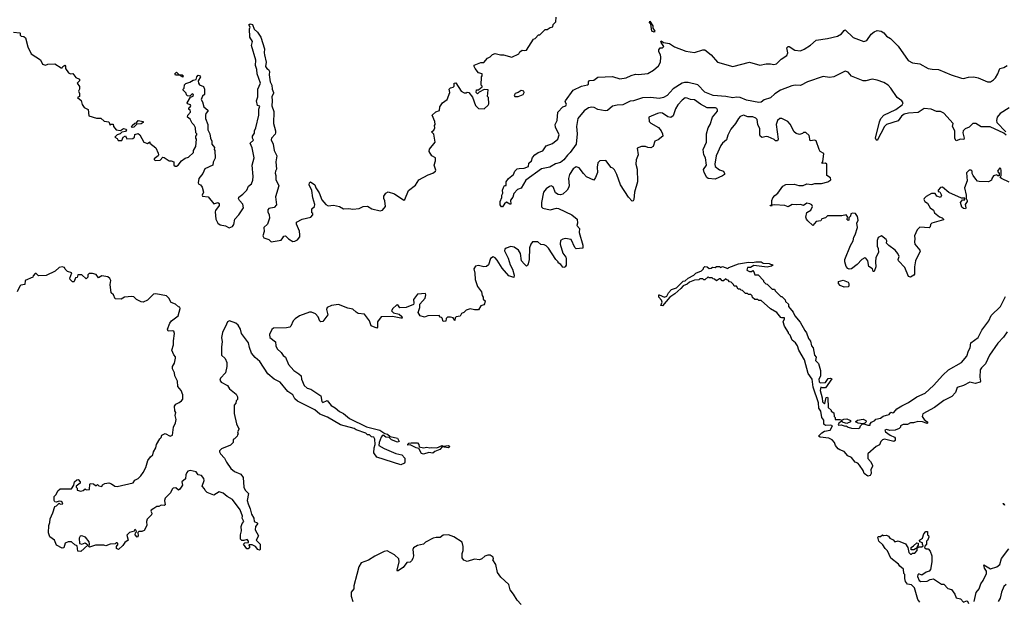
# Model space of a CAD drawing. Extents: x 2293878 to 2522763, y 823964 to 1006972.
# Tile 393 of 407: x 2455645 to 2465128, y 897376 to 902974. Entities that reach past the tile are written whole.
import ezdxf

# ---------------------------------------------------------------- set-up
doc = ezdxf.new("R2010")
doc.units = 0

msp = doc.modelspace()

# ---------------------------------------------------------------- linework, layer by layer
at = {"layer": '0CON20XD'}
for points in [[(2456898.3, 901798.3), (2456900, 901785), (2456955, 901740), (2456979.3, 901689.3), (2456982.5, 901675), (2456977.5, 901665), (2456940, 901635), (2456940, 901625), (2456955, 901620), (2456996.4, 901623.6), (2457025, 901650), (2457035, 901647.5), (2457085, 901617.5), (2457105, 901617.5), (2457130, 901605), (2457130, 901575), (2457143.6, 901563.6), (2457155, 901563.3), (2457172.5, 901575), (2457205, 901616.7), (2457238.8, 901641.2), (2457269.7, 901650.3), (2457320, 901695), (2457320, 901715), (2457341.2, 901755), (2457347.5, 901825), (2457340, 901835), (2457340, 901855), (2457350, 901865), (2457350, 901875), (2457340, 901885), (2457337.5, 901935), (2457325, 901960), (2457305, 901980), (2457286, 902016), (2457260, 902035), (2457263.9, 902056.1), (2457290, 902085), (2457287, 902107), (2457275, 902110), (2457272.5, 902125), (2457285, 902130), (2457292.5, 902145), (2457290, 902155), (2457260, 902165), (2457257.5, 902175), (2457291.7, 902228.3), (2457315, 902240), (2457317.5, 902255), (2457305, 902260), (2457285, 902240), (2457262.5, 902242.5), (2457251.7, 902251.7), (2457248.3, 902268.3), (2457220, 902295), (2457220, 902305), (2457230, 902315), (2457233, 902347), (2457245, 902360), (2457285, 902372.5), (2457315, 902392.5), (2457345, 902400), (2457350, 902425), (2457365, 902440), (2457378.3, 902438.3), (2457387.5, 902425), (2457363, 902387), (2457366.7, 902365), (2457377, 902347), (2457415, 902332.5), (2457423.8, 902305), (2457426.2, 902255), (2457405, 902237.5), (2457393.3, 902205), (2457406.7, 902185), (2457420, 902135), (2457457.5, 902105), (2457457.5, 902095), (2457437.5, 902072.5), (2457433.3, 902055), (2457433.3, 902025), (2457457.5, 901965), (2457457.5, 901915), (2457477.5, 901875), (2457482.5, 901835), (2457496.4, 901806.4), (2457496.7, 901775), (2457520, 901745), (2457517.5, 901725), (2457523.3, 901715), (2457529.3, 901640.7), (2457508.3, 901601.7), (2457506.4, 901573.6), (2457429.6, 901540.5), (2457410, 901495), (2457370, 901445), (2457363.8, 901403.8), (2457371.7, 901391.7), (2457387.5, 901385), (2457401.7, 901361.7), (2457416.7, 901315), (2457402.5, 901285), (2457407, 901277), (2457460.4, 901270.5), (2457515, 901203.3), (2457555, 901216.2), (2457567.5, 901205), (2457566, 901185), (2457531.4, 901138.6), (2457528.8, 901125), (2457534.2, 901055), (2457554.5, 901014.5), (2457575, 900999.2), (2457628.8, 900988.8), (2457661.7, 900971.7), (2457696.2, 900985), (2457706.7, 901003.3), (2457715.6, 901054.4), (2457756, 901095), (2457800.6, 901165), (2457795, 901200), (2457762, 901235), (2457753.8, 901255), (2457756.2, 901265), (2457795, 901294.2), (2457832.2, 901335), (2457848.1, 901371.9), (2457878, 901395), (2457890.9, 901429.1), (2457894.3, 901465), (2457882.9, 901575), (2457904, 901645), (2457882.7, 901742.7), (2457864, 901785), (2457896.7, 901815), (2457887.5, 901835), (2457887.5, 901855), (2457907, 901883), (2457907.5, 901905), (2457920, 901935), (2457946.7, 902055), (2457947, 902113), (2457957, 902143), (2457935, 902150), (2457926.4, 902193.6), (2457939.6, 902230.5), (2457940, 902305), (2457963.3, 902365), (2457931.2, 902455), (2457928, 902495), (2457915.8, 902535), (2457918.8, 902585), (2457877.5, 902725), (2457886.7, 902765), (2457861.2, 902805), (2457860, 902885), (2457866.4, 902903.6), (2457852.5, 902925), (2457864.2, 902935.8), (2457887.7, 902927.7), (2457902.2, 902882.2), (2457935.8, 902855), (2457967.1, 902805), (2458004, 902695), (2457999.2, 902655), (2458004, 902635), (2458019.2, 902565), (2458012.9, 902525), (2458025, 902506.2), (2458042.5, 902495), (2458052.5, 902475), (2458048.8, 902445), (2458057, 902377), (2458072.5, 902345), (2458077, 902307), (2458090, 902275), (2458090, 902265), (2458072.5, 902235), (2458077.5, 902195), (2458073.3, 902145), (2458091.7, 902091.7), (2458090, 901975), (2458110, 901905), (2458110, 901885), (2458106.4, 901873.6), (2458070, 901835), (2458067, 901817), (2458086.7, 901775), (2458096.2, 901715), (2458122, 901665), (2458111.2, 901605), (2458117.5, 901535), (2458107.5, 901515), (2458107, 901497), (2458113.3, 901475), (2458113.3, 901435), (2458142.5, 901375), (2458110.4, 901269.5), (2458117, 901193), (2458095, 901167.5), (2458045, 901156.7), (2458036.1, 901143.9), (2458034.3, 901125), (2458046.5, 901096.5), (2458050.6, 901065), (2458032, 901005), (2457997, 900973), (2457998.1, 900935), (2457985.8, 900895), (2457995.7, 900875.7), (2458045, 900858.8), (2458066.7, 900836.7), (2458165, 900852), (2458178, 900875), (2458189.7, 900890.3), (2458205, 900894), (2458234, 900865), (2458275, 900840.8), (2458295, 900842.5), (2458321.2, 900855), (2458344, 900885), (2458344.3, 900905), (2458338.6, 900938.6), (2458311.2, 901005), (2458310, 901025), (2458365, 901056), (2458450, 901075), (2458470, 901095), (2458468.3, 901108.3), (2458460, 901115), (2458460, 901155), (2458483, 901177), (2458488, 901195), (2458468.7, 901258.7), (2458458.9, 901328.9), (2458433.6, 901385), (2458435.6, 901404.4), (2458445, 901412.5), (2458486.4, 901385), (2458497.8, 901355), (2458527.9, 901307.9), (2458555, 901239.2), (2458595, 901196.2), (2458615, 901183.8), (2458667.7, 901187.7), (2458725, 901176), (2458765, 901154), (2458815, 901157.1), (2458855, 901150), (2458915, 901157.5), (2458954.3, 901175.7), (2458995, 901180), (2459036.2, 901155), (2459116.9, 901133.1), (2459138.1, 901141.9), (2459167.5, 901175), (2459160.8, 901230.8), (2459151.2, 901255), (2459152.5, 901275), (2459172.5, 901305), (2459195, 901318.8), (2459255, 901298.8), (2459345, 901237.5), (2459355, 901242.5), (2459389.1, 901330.9), (2459458.6, 901381.4), (2459488.3, 901431.7), (2459578.3, 901481.7), (2459625, 901496.7), (2459650, 901515), (2459653.3, 901525), (2459636, 901575), (2459651.2, 901615), (2459650, 901645), (2459613.8, 901663.8), (2459587.5, 901705), (2459591.7, 901728.3), (2459646, 901795), (2459632.5, 901872.5), (2459612.5, 901895), (2459635, 901910), (2459642.5, 901935), (2459640, 901955), (2459647.5, 901965), (2459643.3, 901995), (2459617.5, 902055), (2459651.7, 902088.3), (2459689.3, 902100.7), (2459693, 902137), (2459717.5, 902175), (2459762.5, 902205), (2459786.4, 902273.6), (2459783, 902307), (2459795, 902320), (2459820, 902325), (2459830, 902335), (2459830, 902365), (2459845.9, 902365.9), (2459897.5, 902285), (2459925, 902270), (2459945, 902270), (2459955, 902277.5), (2459970, 902275), (2460005, 902227.5), (2460035, 902150), (2460065, 902120), (2460120, 902115), (2460158.3, 902151.7), (2460162.5, 902165), (2460160, 902225), (2460150, 902235), (2460158.3, 902298.3), (2460118.3, 902301.7), (2460071.7, 902278.3), (2460055, 902260), (2460040, 902275), (2460045, 902300), (2460065, 902300), (2460085, 902320), (2460100, 902325), (2460100, 902335), (2460090, 902345), (2460092.5, 902425), (2460100, 902435), (2460100, 902455), (2460063.6, 902463.6), (2460032.5, 902505), (2460022.5, 902525), (2460023.6, 902536.4), (2460085, 902562.5), (2460115, 902562.5), (2460150, 902605), (2460175, 902617.5), (2460199.3, 902640.7), (2460225, 902650), (2460275, 902637.5), (2460305, 902637.5), (2460385, 902613.3), (2460453, 902647), (2460462.5, 902665), (2460485, 902682.5), (2460505, 902677.5), (2460525, 902682.5), (2460593.6, 902786.4), (2460610, 902795), (2460641.7, 902828.3), (2460655, 902830), (2460705, 902880), (2460725, 902880), (2460755, 902900), (2460780, 902905), (2460781.7, 902928.3), (2460810, 902955), (2460811.7, 902998.3)], [(2461755, 902854.4), (2461734.2, 902865), (2461722.5, 902932.5), (2461711.2, 902945), (2461715, 902960), (2461742.5, 902915), (2461741.7, 902891.7), (2461763.3, 902865), (2461755, 902854.4)], [(2455585, 902853.3), (2455645, 902847.5), (2455650, 902845), (2455650, 902825), (2455660, 902815), (2455685, 902812.5), (2455700.7, 902800.7), (2455723.6, 902713.6), (2455757, 902647), (2455845, 902587.5), (2455865, 902547.5), (2455895, 902537.5), (2455915, 902547.5), (2455985, 902550), (2456045, 902510), (2456055, 902510), (2456060, 902525), (2456078.3, 902538.3), (2456086.4, 902526.4), (2456087.5, 902505), (2456115, 902462.5), (2456135, 902452.5), (2456157, 902457), (2456187, 902417), (2456221.7, 902401.7), (2456220, 902385), (2456200, 902365), (2456221.7, 902331.7), (2456222.5, 902305), (2456212.5, 902285), (2456222.5, 902265), (2456222.5, 902245), (2456220, 902235), (2456202.5, 902225), (2456237, 902197), (2456248.3, 902158.3), (2456265, 902130), (2456305, 902110), (2456310.7, 902050.7), (2456385, 902027.5), (2456427, 902027), (2456458.3, 901998.3), (2456505, 901990), (2456515, 901960), (2456525, 901970), (2456545, 901970), (2456550, 901945), (2456573.3, 901913.3), (2456615, 901908.8), (2456645, 901927.1), (2456670, 901920), (2456673.3, 901915), (2456663.1, 901896.9), (2456628, 901892), (2456613.4, 901876.6), (2456583.3, 901865), (2456560, 901845), (2456585, 901830), (2456595, 901812.5), (2456628.3, 901811.7), (2456642.5, 901845), (2456665, 901857.5), (2456678.3, 901828.3), (2456735, 901830), (2456750, 901845), (2456755, 901870), (2456785, 901877.5), (2456802.5, 901865), (2456840, 901795), (2456875, 901782.5), (2456898.3, 901798.3)], [(2465145, 901864), (2465123.3, 901883.3), (2464993.1, 901943.1), (2464905.7, 901944.3), (2464855, 901975.9), (2464825, 901975.9), (2464788.9, 901941), (2464751.1, 901925), (2464733.1, 901905), (2464728.5, 901885), (2464740.6, 901835), (2464738.3, 901821.7), (2464705, 901825.5), (2464665, 901808.8), (2464652.2, 901832.2), (2464650.7, 901905), (2464628.1, 901945), (2464634.4, 901975), (2464545, 902074.7), (2464515, 902091.9), (2464475, 902092.1), (2464425, 902112.8), (2464355, 902121.2), (2464299.8, 902080.2), (2464205, 902076.2), (2464165, 902066.4), (2464138.5, 902045), (2464105, 902000.6), (2463993.4, 901966.6), (2463974.6, 901945), (2463905, 901813.3), (2463895, 901816.7), (2463888.6, 901835), (2463925, 901991.2), (2463938.5, 902025), (2463968.6, 902055), (2464085, 902109.1), (2464146.1, 902153.9), (2464154.5, 902175), (2464140.6, 902195), (2464095.4, 902225), (2464035.9, 902315), (2464008.5, 902345), (2463969.6, 902369.6), (2463905, 902392.4), (2463857.1, 902402.9), (2463795, 902384.6), (2463767.4, 902387.4), (2463655, 902430.6), (2463625, 902468.5), (2463595, 902479), (2463485, 902426.1), (2463445, 902418.6), (2463385, 902427.4), (2463234.2, 902375.8), (2463165, 902342.1), (2463115, 902345.3), (2463081.7, 902338.3), (2462973.3, 902296.7), (2462917.7, 902262.3), (2462875, 902221.2), (2462815, 902203.3), (2462785, 902180), (2462765, 902176.2), (2462645, 902200), (2462585, 902226.7), (2462550.3, 902229.7), (2462515, 902221.2), (2462445, 902233.9), (2462323.9, 902243.9), (2462245, 902278.1), (2462175, 902349.1), (2462085, 902368.9), (2462049.3, 902370.7), (2462026.9, 902363.1), (2461940.1, 902309.9), (2461880.8, 902245), (2461845, 902224.5), (2461805, 902217.5), (2461725, 902226.7), (2461645, 902223.5), (2461557.5, 902195), (2461525, 902190.8), (2461454.1, 902154.1), (2461400.4, 902150.5), (2461355, 902141.2), (2461305, 902101.2), (2461285, 902096.2), (2461215, 902109.2), (2461178.9, 902128.9), (2461155, 902133.3), (2461125, 902127.1), (2461082, 902098), (2461020, 902025), (2461008, 901945), (2461015.3, 901874.7), (2461005.4, 901775), (2460948.1, 901695), (2460920.2, 901669.8), (2460885, 901624.2), (2460855, 901598.8), (2460805, 901586.2), (2460752.5, 901555), (2460671.7, 901538.3), (2460520.4, 901429.5), (2460475, 901354.3), (2460441.2, 901338.8), (2460405, 901300), (2460393.3, 901265), (2460373, 901237), (2460375, 901200), (2460365, 901197.5), (2460335, 901217.5), (2460315, 901202.5), (2460295, 901172.5), (2460285, 901172.5), (2460273.9, 901193.9), (2460272, 901225), (2460288.3, 901261.7), (2460290, 901285), (2460300, 901305), (2460296.7, 901335), (2460305, 901360), (2460315, 901377.5), (2460330, 901380), (2460332, 901415), (2460354.3, 901445.7), (2460402.5, 901485), (2460412.5, 901515), (2460435, 901537.5), (2460456.4, 901543.6), (2460505, 901544.2), (2460545, 901562.5), (2460550, 901595), (2460573, 901617), (2460585, 901647.5), (2460606.7, 901675), (2460640, 901695), (2460685, 901711.2), (2460715, 901760), (2460777, 901783), (2460826.7, 901825), (2460840, 901865), (2460805, 901940), (2460802, 901965), (2460822.5, 902005), (2460827.5, 902085), (2460877.5, 902135), (2460906.7, 902145), (2460913, 902163), (2460900, 902185), (2460903.3, 902195), (2460976.7, 902295), (2461055, 902336), (2461115, 902347.5), (2461122.5, 902355), (2461123, 902377), (2461131.7, 902388.3), (2461175, 902393.3), (2461215, 902421.2), (2461355, 902427.2), (2461425, 902406.2), (2461485, 902414.5), (2461534, 902436), (2461575, 902450.7), (2461605.4, 902445.4), (2461695, 902455.8), (2461749.9, 902490.1), (2461798.5, 902531.5), (2461816.5, 902565), (2461820, 902615), (2461817.7, 902637.7), (2461801.2, 902665), (2461801.2, 902685), (2461815, 902702.5), (2461836.4, 902703.6), (2461847.5, 902715), (2461822.5, 902755), (2461820, 902765), (2461825, 902770), (2461846.2, 902756.2), (2461905, 902744), (2461952.3, 902712.3), (2462060.2, 902670.2), (2462145, 902658.2), (2462225, 902683.3), (2462245, 902683.1), (2462306.4, 902636.4), (2462367.3, 902567.3), (2462515, 902525.3), (2462675, 902564.2), (2462775, 902536.1), (2462835, 902549), (2462875, 902548.4), (2462908.1, 902541.9), (2462935, 902549.1), (2462978.5, 902595), (2463035, 902629.4), (2463043.6, 902655), (2463034.3, 902705), (2463045, 902716.2), (2463055, 902715.8), (2463110.5, 902680.5), (2463165, 902676.2), (2463200.3, 902689.7), (2463260.7, 902729.3), (2463315, 902778.1), (2463425, 902792.5), (2463522.8, 902817.2), (2463561.8, 902838.2), (2463585, 902871.2), (2463595, 902876.2), (2463671.6, 902801.6), (2463775, 902763.8), (2463805, 902773.3), (2463845, 902834.4), (2463875, 902859.2), (2463905, 902869.2), (2463942.7, 902862.7), (2463967, 902847), (2463995, 902816.2), (2464033.8, 902795), (2464105, 902719.2), (2464202.7, 902582.7), (2464245, 902558.4), (2464315, 902550.9), (2464395, 902505.4), (2464435, 902497.1), (2464495.5, 902495.5), (2464615, 902443.2), (2464715, 902411.1), (2464735, 902408.2), (2464785, 902421.1), (2464835, 902423.3), (2464875, 902414.6), (2464965, 902377.6), (2464995, 902377), (2465025, 902394.8), (2465042.6, 902415), (2465066.4, 902455), (2465084.1, 902505.9), (2465125, 902514.7), (2465156.8, 902535)], [(2457215, 902422.5), (2457185, 902440), (2457145, 902440), (2457140, 902455), (2457155, 902470), (2457178.3, 902448.3), (2457210, 902445), (2457220, 902435), (2457215, 902422.5)], [(2460445, 902234.6), (2460494.4, 902255), (2460504.5, 902275), (2460499.4, 902285), (2460475, 902292.2), (2460446.2, 902273.8), (2460418.6, 902265), (2460408.6, 902245), (2460414, 902235), (2460445, 902234.6)], [(2465175, 901410), (2465100, 901445), (2465090, 901455), (2465097.5, 901475), (2465097.5, 901525), (2465095, 901540), (2465085, 901550), (2465062.5, 901515), (2465080, 901495), (2465078.3, 901471.7), (2465065, 901470), (2465055, 901480), (2465025, 901472.5), (2465007.5, 901445), (2465005, 901430), (2464975, 901412.5), (2464887, 901417), (2464871.2, 901421.2), (2464855, 901440), (2464830, 901475), (2464820, 901495), (2464820, 901515), (2464810, 901525), (2464790, 901525), (2464765, 901500), (2464770, 901425), (2464743.8, 901355), (2464762.5, 901285), (2464760, 901255), (2464770, 901235), (2464770, 901225), (2464750, 901195), (2464758.8, 901165), (2464755, 901153.3), (2464735, 901157.5), (2464720.7, 901170.7), (2464707.5, 901215), (2464725, 901240), (2464748.3, 901241.7), (2464747.5, 901257.5), (2464715, 901257.5), (2464595, 901310), (2464531.7, 901361.7), (2464515, 901360), (2464490, 901335), (2464491.7, 901321.7), (2464508.3, 901318.3), (2464522.5, 901285), (2464515, 901262.5), (2464480, 901275), (2464461.7, 901301.7), (2464427, 901303), (2464376.4, 901273.6), (2464357.5, 901255), (2464352.5, 901245), (2464363.3, 901225), (2464387.7, 901207.7), (2464414.2, 901164.2), (2464445, 901142.5), (2464457.5, 901115), (2464505, 901077.5), (2464528.3, 901068.3), (2464542.5, 901055), (2464541.7, 901048.3), (2464430, 901015), (2464418.3, 901001.7), (2464415, 900980), (2464405, 900972.5), (2464313.6, 900976.4), (2464289.3, 900950.7), (2464263.3, 900895), (2464267.5, 900865), (2464263, 900837), (2464267.5, 900815), (2464316.1, 900756.1), (2464316.4, 900746.4), (2464272, 900655), (2464263.8, 900595), (2464262.5, 900525), (2464257.5, 900515), (2464225, 900496.7), (2464205, 900503.3), (2464170.4, 900590.5), (2464110, 900655), (2464106.7, 900665), (2464116, 900695), (2464104.1, 900724.1), (2464077.5, 900755), (2464015, 900800), (2463992.5, 900825), (2463996.7, 900845), (2463989.3, 900859.3), (2463945, 900892.5), (2463915, 900876.7), (2463905, 900850), (2463904, 900795), (2463913.3, 900773.3), (2463916.7, 900735), (2463890, 900685), (2463886.7, 900645), (2463892.5, 900595), (2463875, 900550), (2463865, 900550), (2463860, 900575), (2463825, 900600), (2463813.3, 900653.3), (2463795, 900680), (2463785, 900682.5), (2463755, 900666.2), (2463712.7, 900617.3), (2463655, 900577.5), (2463635, 900572.5), (2463620.7, 900580.7), (2463605, 900600), (2463591.2, 900645), (2463591.2, 900665), (2463647.5, 900802.5), (2463674, 900845), (2463679.6, 900880.5), (2463693.3, 900905), (2463713.8, 900975), (2463707.5, 901015), (2463721.2, 901045), (2463715, 901080), (2463695, 901107.5), (2463665, 901112.5), (2463650, 901105), (2463647, 901083), (2463631.7, 901068.3), (2463630, 901045), (2463625, 901042.5), (2463613, 901053), (2463620, 901075), (2463605, 901097.5), (2463565, 901087.5), (2463425, 901086.2), (2463405, 901067.5), (2463370.7, 901059.3), (2463361.7, 901038.3), (2463316.4, 901033.6), (2463285, 900992.5), (2463237, 901037), (2463222.5, 901055), (2463216.7, 901075), (2463225, 901120), (2463265, 901142.5), (2463280, 901175), (2463273, 901193), (2463255, 901203.3), (2463225, 901207.5), (2463195, 901187.5), (2463166, 901196), (2463125, 901192), (2463085, 901196.2), (2463045, 901173.3), (2463015, 901186.2), (2462915, 901193.3), (2462890, 901190), (2462885, 901180), (2462871.7, 901181.7), (2462875, 901190), (2462890, 901190), (2462890, 901235), (2462899.3, 901260.7), (2462916.7, 901283.3), (2462945.9, 901304.1), (2462995, 901372.5), (2463025, 901387.5), (2463105, 901390), (2463149.3, 901379.3), (2463191.7, 901378.3), (2463226.4, 901393.6), (2463275, 901388.8), (2463305, 901396.7), (2463367, 901397), (2463430, 901415), (2463457, 901433), (2463453, 901453), (2463420, 901475), (2463420, 901585), (2463405, 901592.5), (2463375, 901590), (2463370, 901595), (2463380, 901605), (2463390, 901685), (2463356.1, 901706.1), (2463343.9, 901723.9), (2463315, 901807.5), (2463303.6, 901813.6), (2463260, 901810), (2463250, 901860), (2463218.3, 901888.3), (2463195, 901890), (2463185, 901880), (2463155, 901870), (2463125, 901880), (2463103.9, 901893.9), (2463065, 901967.5), (2463043.3, 901995), (2462985, 902024.2), (2462965, 902024.2), (2462945, 902003.8), (2462931.1, 901965), (2462950, 901825), (2462945, 901810), (2462925, 901807.5), (2462910.7, 901820.7), (2462855, 901848), (2462835, 901850), (2462795, 901840), (2462780.4, 901850.5), (2462773.8, 901865), (2462774.3, 901925), (2462752.9, 901965), (2462747.5, 902015), (2462735, 902027.5), (2462705, 902038.9), (2462658.3, 902038.3), (2462615, 902054.3), (2462585, 902041.9), (2462566.9, 902025), (2462540.6, 901975), (2462495, 901920), (2462465, 901863.3), (2462453.1, 901816.9), (2462415, 901786), (2462399.2, 901765), (2462352.5, 901665), (2462338.8, 901585), (2462342.3, 901562.3), (2462385, 901528.8), (2462425, 901516.7), (2462433.3, 901495), (2462432.5, 901485), (2462415, 901470), (2462345, 901440), (2462275, 901446.2), (2462264.2, 901454.2), (2462236.7, 901505), (2462232.5, 901532.5), (2462260, 901575), (2462250.8, 901645), (2462233.3, 901675), (2462228, 901725), (2462260.6, 901795), (2462261.4, 901875), (2462275.6, 901934.4), (2462295, 901966.7), (2462318.6, 902035), (2462365.5, 902095), (2462367.3, 902107.3), (2462360.3, 902120.3), (2462345.4, 902125.4), (2462265, 902126.9), (2462201.1, 902161.1), (2462145, 902204.3), (2462105, 902206.9), (2462075, 902220), (2462055, 902221.4), (2462025, 902198.6), (2461985, 902154.2), (2461960, 902115), (2461939.7, 902050.3), (2461917.7, 902032.3), (2461888.8, 902038.8), (2461836.7, 902075), (2461815, 902077.5), (2461788.3, 902071.7), (2461703.3, 902035), (2461707.5, 901995), (2461725, 901977.5), (2461796.4, 901936.4), (2461822.5, 901905)], [(2465174.8, 902125.2), (2465088.3, 902071.7), (2465058.8, 902035), (2465051.8, 902005), (2465057.7, 901985), (2465143.8, 901895)], [(2456727, 901937), (2456723, 901943), (2456728.8, 901955), (2456753, 901977), (2456768.8, 901981.2), (2456786.4, 902003.6), (2456833.3, 901995), (2456833.8, 901985), (2456815, 901970.8), (2456771.7, 901968.3), (2456745, 901938.8), (2456727, 901937)], [(2461822.5, 901905), (2461837.5, 901875), (2461840, 901855), (2461795, 901817.5), (2461762.5, 901805), (2461745, 901752.5), (2461725, 901742.5), (2461695, 901743.3), (2461673, 901753), (2461635, 901752.5), (2461593, 901737), (2461602.5, 901675), (2461583.9, 901626.1), (2461579.2, 901585), (2461593.3, 901535), (2461596.7, 901415), (2461566.7, 901315), (2461560, 901245), (2461555, 901232.5), (2461545, 901227.5), (2461507.5, 901265), (2461432.5, 901385), (2461397.5, 901485), (2461375, 901530), (2461357, 901547), (2461341.7, 901551.7), (2461289.3, 901619.3), (2461233, 901617), (2461213, 901597), (2461206.7, 901555), (2461210, 901505), (2461192.5, 901455), (2461175, 901430), (2461105, 901462.5), (2461075, 901492.5), (2461035, 901550), (2461005, 901557.5), (2460975, 901540), (2460940.8, 901485), (2460932, 901445), (2460936.7, 901375), (2460930, 901355), (2460916.7, 901335), (2460875, 901296.7), (2460855, 901290), (2460832, 901292), (2460806.7, 901306.7), (2460783.3, 901365), (2460765, 901373.8), (2460748.8, 901368.8), (2460715, 901348), (2460691.4, 901315), (2460670.8, 901215), (2460671.7, 901171.7), (2460685, 901160), (2460755, 901143.8), (2460815, 901159.2), (2460835.7, 901155.7), (2460962.5, 901095), (2461013, 901053), (2461017.5, 901015), (2461012.5, 900995), (2461037.5, 900965), (2461033.3, 900925), (2461067.5, 900805), (2461067.5, 900775), (2461005, 900770), (2460990.7, 900780.7), (2460955, 900860), (2460902.3, 900867.7), (2460875, 900861.2), (2460852.3, 900847.7), (2460850, 900815), (2460875.9, 900725.9), (2460905, 900690), (2460910, 900675), (2460907, 900613), (2460900, 900595), (2460885, 900590), (2460875, 900592.5), (2460856.7, 900616.7), (2460830, 900635), (2460830, 900645), (2460807.5, 900665), (2460738, 900775), (2460715, 900797.5), (2460695, 900807.5), (2460665, 900810), (2460635, 900836.7), (2460585, 900837.5), (2460566.7, 900815), (2460555, 900780), (2460552, 900665), (2460543.8, 900625), (2460535, 900607.5), (2460525, 900602.5), (2460503.3, 900625), (2460478.8, 900655), (2460467.1, 900725), (2460450, 900755), (2460406.7, 900785), (2460375, 900790), (2460330, 900775), (2460319.2, 900765), (2460315, 900750), (2460350.4, 900680.4), (2460367.9, 900615), (2460393, 900573), (2460407.5, 900515), (2460405, 900493.3), (2460355, 900508.8), (2460292.3, 900582.3), (2460245, 900658.5), (2460225, 900682.9), (2460205, 900692.5), (2460180, 900675), (2460160, 900615), (2460141.2, 900598.8), (2460115, 900595.8), (2460065, 900610), (2460035, 900601.2), (2460020, 900575), (2460030, 900535), (2460030.6, 900475), (2460055.6, 900405), (2460092, 900355), (2460098.3, 900318.3), (2460110, 900305), (2460110, 900285), (2460127.5, 900267.5), (2460121.7, 900238.3), (2460115, 900230), (2460085, 900220), (2460065, 900182.5), (2460025, 900182.5), (2459985, 900192.5), (2459945, 900177.5), (2459923.6, 900156.4), (2459900, 900145), (2459888.3, 900121.7), (2459850, 900115), (2459840, 900105), (2459835, 900080), (2459820, 900105), (2459795, 900112.5), (2459765, 900112.5), (2459753, 900097), (2459748.3, 900071.7), (2459725, 900070), (2459715, 900100), (2459708.3, 900108.3), (2459695, 900110), (2459685, 900127.5), (2459575, 900122.5), (2459545, 900110), (2459503.6, 900123.6), (2459483.3, 900155), (2459497.5, 900205), (2459497.5, 900235), (2459550, 900295), (2459557.5, 900325), (2459555, 900340), (2459475, 900332.5), (2459438.3, 900281.7), (2459442.5, 900245), (2459436.4, 900233.6), (2459367, 900203), (2459305, 900200), (2459288.3, 900228.3), (2459275, 900227.5), (2459238, 900195), (2459225, 900173.3), (2459245, 900152.2), (2459299.7, 900139.7), (2459326.8, 900116.8), (2459327.7, 900102.3), (2459315, 900100), (2459235, 900117.7), (2459126.7, 900115), (2459090, 900065), (2459090, 900015), (2459085, 900004), (2459028.8, 900028.8), (2459015, 900077.1), (2458965, 900139.2), (2458905, 900147.5), (2458885, 900158), (2458855, 900188.6), (2458805, 900197.5), (2458715, 900233.1), (2458648.8, 900225), (2458606.7, 900205), (2458598.5, 900185), (2458611.9, 900135), (2458565, 900070), (2458545, 900066.9), (2458535, 900074), (2458518.5, 900115), (2458494.1, 900144.1), (2458455, 900160.9), (2458435, 900160.6), (2458339.2, 900125), (2458296.7, 900095), (2458277.8, 900075), (2458257.8, 900025), (2458246, 900014), (2458215, 900006.9), (2458090, 900005), (2458075, 899992), (2458050.9, 899945), (2458055.7, 899915), (2458108.6, 899875), (2458112.5, 899835), (2458126, 899805), (2458162, 899772), (2458182.4, 899742.4), (2458205.8, 899725), (2458234.4, 899654.4), (2458285, 899596.7), (2458335, 899566.2), (2458356.1, 899546.1), (2458360, 899515), (2458383.9, 899453.9), (2458415, 899426.7), (2458448.3, 899418.3), (2458545, 899352.5), (2458555, 899300), (2458565, 899290), (2458605, 899310), (2458645, 899260), (2458685, 899237.5), (2458725, 899202.5), (2458763, 899183), (2458820, 899135), (2458985, 899056.7), (2459115, 899022), (2459162.3, 898992.3), (2459186.1, 898986.1), (2459212.5, 898962.5), (2459282.5, 898945), (2459300, 898915), (2459285, 898908.8), (2459225, 898930.8), (2459205, 898952.5), (2459170, 898955), (2459145, 898974), (2459135, 898970), (2459125.8, 898955), (2459106.4, 898903.6), (2459102.5, 898875), (2459155, 898846.5), (2459268.9, 898798.9), (2459326.7, 898785), (2459353.8, 898755), (2459356, 898715), (2459350, 898705), (2459315, 898690), (2459084.1, 898764.1), (2459057.1, 898805), (2459057.8, 898852.2), (2459070, 898885), (2459067, 898937), (2459055, 898957.5), (2459035, 898960), (2459015, 898980), (2458995, 898980), (2458980, 898995), (2458886.1, 899026.1), (2458865, 899038.8), (2458735, 899073.3), (2458608.3, 899148.3), (2458535, 899176.7), (2458488.3, 899218.3), (2458321.5, 899301.5), (2458295.8, 899325), (2458275, 899364), (2458226.7, 899395), (2458155, 899484), (2458095, 899514.2), (2458035, 899566), (2457958, 899685), (2457912, 899722), (2457879.2, 899765), (2457858.7, 899818.7), (2457848.9, 899865), (2457780.6, 899955), (2457773.1, 899995), (2457750.8, 900035), (2457726.2, 900055), (2457665, 900074.4), (2457647.1, 900065), (2457635.6, 900045), (2457598.8, 899965), (2457590, 899915), (2457596.7, 899875), (2457588.8, 899825), (2457590, 899745), (2457625, 899712.5), (2457638.6, 899675), (2457640, 899635), (2457628.8, 899575), (2457580, 899525), (2457572.5, 899505), (2457587, 899487), (2457645, 899452.5), (2457665, 899420), (2457729.3, 899369.3), (2457742.5, 899345), (2457741.7, 899318.3), (2457730, 899305), (2457727, 899283), (2457710, 899265), (2457710, 899185), (2457732.5, 899085), (2457751.7, 899041.7), (2457760, 899035), (2457743, 899007), (2457750, 898985), (2457741.7, 898978.3), (2457740, 898965), (2457715, 898940), (2457700, 898935), (2457700, 898905), (2457675, 898880), (2457590, 898845), (2457570, 898825), (2457570, 898815), (2457577.5, 898795), (2457617.5, 898755), (2457637.5, 898715), (2457680, 898655), (2457715, 898626.7), (2457775, 898600), (2457798.3, 898568.3), (2457803.3, 898475), (2457817, 898447), (2457847.5, 898415), (2457836.7, 898345), (2457844, 898315), (2457865.8, 898265), (2457876.2, 898215), (2457898.8, 898175), (2457903.3, 898145), (2457933, 898133), (2457940, 898125), (2457916.7, 898095), (2457913.3, 898065), (2457946.2, 898005), (2457923.3, 897963.3), (2457962.5, 897925), (2457960, 897875), (2457955, 897870), (2457940, 897875), (2457917.5, 897905), (2457885, 897920), (2457851.7, 897918.3), (2457860, 897905), (2457858.3, 897891.7), (2457845, 897880), (2457831.7, 897881.7), (2457800, 897925), (2457815, 897940), (2457848.3, 897941.7), (2457850, 897955), (2457835, 897972.5), (2457805, 897960), (2457785, 897960), (2457772.5, 897975), (2457772.5, 898015), (2457782.5, 898055), (2457777, 898097), (2457786.4, 898123.6), (2457802.5, 898145), (2457787.5, 898175), (2457792.5, 898195), (2457767.3, 898257.3), (2457693.3, 898355), (2457644.2, 898384.2), (2457605, 898417.5), (2457565, 898430), (2457515, 898397.5), (2457450, 898425), (2457431.7, 898441.7), (2457425, 898460), (2457402.5, 898485), (2457421.7, 898538.3), (2457419.3, 898559.3), (2457395, 898587.5), (2457365, 898592.5), (2457343.6, 898623.6), (2457286.1, 898636.1), (2457265, 898630), (2457253.3, 898615), (2457244, 898595), (2457242.5, 898555), (2457207.5, 898525), (2457213.3, 898495), (2457185.9, 898454.1), (2457175, 898447.5), (2457148.8, 898468.8), (2457123.9, 898466.1), (2457112.5, 898455), (2457098.3, 898421.7), (2457045, 898370), (2457040, 898345), (2457046.4, 898303.6), (2457035, 898297.5), (2457008.3, 898301.7), (2456985, 898290), (2456965, 898290), (2456938.3, 898268.3), (2456912.5, 898255), (2456907.5, 898245), (2456916.7, 898225), (2456915, 898210), (2456873, 898167), (2456866.4, 898143.6), (2456870, 898105), (2456843, 898057), (2456823, 898047), (2456793, 898047), (2456781.7, 898038.3), (2456786.7, 898005), (2456775, 897993.3), (2456757.5, 898015), (2456760, 898035), (2456770, 898045), (2456768.3, 898058.3), (2456758.3, 898068.3), (2456750, 898065), (2456748.3, 898051.7), (2456701.7, 898038.3), (2456677, 898013), (2456691.2, 897965), (2456658.8, 897941.2), (2456637.7, 897912.3), (2456597.5, 897875), (2456577.5, 897885), (2456577.5, 897905), (2456592.5, 897925), (2456585, 897940), (2456575, 897940), (2456565, 897930), (2456515, 897927.5), (2456475, 897910), (2456455, 897917.5), (2456375, 897916.2), (2456318.3, 897898.3), (2456310, 897905), (2456317.5, 897925), (2456315, 897950), (2456277.5, 897995), (2456245, 898007.5), (2456227, 898003), (2456217.5, 897985), (2456221.7, 897931.7), (2456245, 897927.5), (2456275, 897937.5), (2456290, 897930), (2456300, 897915), (2456235, 897856.7), (2456205, 897860), (2456200, 897910), (2456175, 897920), (2456145, 897950), (2456111.7, 897948.3), (2456084, 897936), (2456070, 897890), (2456055, 897887.5), (2456000, 897915), (2455980, 897965), (2455935, 897997.5), (2455924, 898035), (2455926.7, 898105), (2455936.7, 898135), (2455939.5, 898170.5), (2455962.7, 898227.3)], [(2465155, 899971.3), (2465121.3, 899918.7), (2465065, 899860.8), (2464985, 899744.4), (2464947.5, 899662.5), (2464907.3, 899625), (2464896.2, 899605), (2464892.2, 899535), (2464900, 899495), (2464896.7, 899485), (2464848.9, 899471.1), (2464795, 899484.4), (2464736.6, 899453.4), (2464675, 899435.7), (2464658.6, 899385), (2464623.3, 899346.7), (2464545, 899308.9), (2464455, 899241.4), (2464345, 899180), (2464336.9, 899155), (2464355, 899127.5), (2464385.8, 899105), (2464391.2, 899095), (2464385, 899086.7), (2464340, 899105), (2464295, 899107.5), (2464255, 899092.5), (2464225, 899092.5), (2464195, 899077.5), (2464155, 899077.5), (2464130, 899065), (2464128.3, 899051.7), (2464115, 899040), (2464077, 899023), (2464025, 899019.2), (2463995, 899029.2), (2463976.7, 899025), (2463985, 899008.8), (2464030, 898975), (2464070, 898955), (2464076, 898945), (2464075.8, 898924.2), (2464065, 898914.4), (2463975, 898935.8), (2463955, 898931.2), (2463940, 898915), (2463925, 898882.5), (2463895, 898867.5), (2463814.2, 898795.8), (2463815, 898750), (2463840.7, 898720.7), (2463857.5, 898685), (2463857.5, 898672.5), (2463842.5, 898645), (2463847.5, 898605), (2463835, 898587.5), (2463815, 898580), (2463777, 898607), (2463767.5, 898635), (2463735, 898687.5), (2463716.1, 898706.1), (2463693.3, 898715), (2463655, 898760), (2463620, 898775), (2463587.3, 898817.3), (2463545, 898832.9), (2463528.8, 898845), (2463504, 898875), (2463493.3, 898905), (2463469.1, 898929.1), (2463436.8, 898946.8), (2463355, 898956.7), (2463337.5, 898965), (2463370.9, 898999.1), (2463395, 899013.8), (2463452.5, 899025), (2463472.5, 899065), (2463457, 899073), (2463405, 899068.8), (2463390, 899080), (2463391.2, 899121.2), (2463371.2, 899145), (2463362.5, 899205), (2463342.5, 899235), (2463337.5, 899285), (2463288.3, 899438.3), (2463276.7, 899515), (2463238.3, 899568.3), (2463205, 899700), (2463150, 899795), (2463136.7, 899835), (2463117.5, 899865), (2463085, 899890), (2463067, 899937), (2463050, 899955), (2463050, 899965), (2463010, 900025), (2463000, 900065), (2463012.5, 900095), (2463010, 900105), (2462985, 900103.3), (2462975, 900108.8), (2462935.9, 900155.9), (2462875, 900190), (2462785, 900270), (2462763, 900273), (2462755, 900280), (2462725, 900280), (2462701.7, 900301.7), (2462700, 900315), (2462688.3, 900328.3), (2462665, 900330), (2462655, 900340), (2462635, 900340), (2462608.3, 900368.3), (2462595, 900370), (2462585, 900380), (2462565, 900380), (2462548.3, 900408.3), (2462525, 900410), (2462520, 900425), (2462498.3, 900448.3), (2462481.7, 900451.7), (2462468.3, 900468.3), (2462455, 900470), (2462445, 900480), (2462425, 900460), (2462411.7, 900461.7), (2462395, 900480), (2462385, 900480), (2462355, 900460), (2462338.3, 900478.3), (2462325, 900480), (2462315, 900490), (2462285, 900490), (2462275, 900500), (2462245, 900470), (2462235, 900470), (2462225, 900480), (2462195, 900480), (2462185, 900470), (2462145, 900466.7), (2462095, 900447.5), (2462075, 900430), (2462035, 900412.5), (2462012, 900388), (2461955, 900336.7), (2461907, 900303), (2461835, 900221.2), (2461820, 900225), (2461833.3, 900255), (2461826.2, 900276.2), (2461802.5, 900305), (2461800, 900325), (2461805, 900327.5), (2461855, 900302.5), (2461876.7, 900313.3), (2461892.5, 900345), (2461923.6, 900376.4), (2461970, 900395), (2462033.9, 900456.1), (2462055, 900462.5), (2462083.9, 900486.1), (2462137.5, 900515), (2462156.4, 900533.6), (2462213, 900557), (2462230, 900575), (2462230, 900585), (2462245, 900597.5), (2462267, 900597), (2462285, 900580), (2462305, 900582.5), (2462318.3, 900591.7), (2462345, 900590), (2462355, 900600), (2462385, 900600), (2462395, 900590), (2462415, 900600), (2462465, 900580), (2462475, 900590), (2462567, 900623), (2462665, 900640), (2462703, 900637), (2462735, 900643.3), (2462785, 900642.5), (2462805, 900632.5), (2462865, 900627.5), (2462875, 900620), (2462897, 900617), (2462898.3, 900611.7), (2462887, 900603), (2462845, 900593.3), (2462715, 900607.5), (2462685, 900590), (2462655, 900590), (2462650, 900565), (2462675, 900550), (2462695, 900550), (2462705, 900560), (2462717, 900547), (2462725, 900520), (2462758.3, 900518.3), (2462810, 900465), (2462810, 900455), (2462831.7, 900431.7), (2462845, 900430), (2462891.7, 900381.7), (2462915, 900380), (2462920, 900365), (2462975, 900310), (2462985, 900310), (2463018.3, 900278.3), (2463021.7, 900261.7), (2463050, 900235), (2463050, 900215), (2463095, 900160), (2463110, 900125), (2463163, 900063), (2463208.3, 899981.7), (2463221.7, 899961.7), (2463242.5, 899905), (2463261.7, 899881.7), (2463272.5, 899835), (2463286.7, 899815), (2463300, 899745), (2463317.5, 899725), (2463310, 899695), (2463337.5, 899665), (2463357, 899597), (2463357.5, 899542.5), (2463342.5, 899515), (2463345, 899490), (2463355, 899480), (2463405, 899483.3), (2463430.6, 899519.4), (2463455, 899522.5), (2463466.7, 899516.7), (2463405, 899430), (2463375, 899430), (2463362.5, 899437.5), (2463354.4, 899404.4), (2463372.9, 899335), (2463376.7, 899295), (2463395, 899277.5), (2463400, 899280), (2463413, 899337), (2463425, 899340), (2463430, 899335), (2463433, 899243), (2463460, 899215), (2463460, 899205), (2463485, 899190), (2463490, 899155), (2463500, 899145), (2463500, 899125), (2463545, 899127.5), (2463565, 899120), (2463581.4, 899128.6), (2463611.7, 899131.7), (2463646.7, 899115), (2463647.5, 899105), (2463611.2, 899088.8), (2463577.1, 899097.1), (2463565, 899110), (2463535, 899090), (2463527.5, 899075), (2463535, 899071.2), (2463556.4, 899076.4), (2463595, 899062.5), (2463606.4, 899066.4), (2463623, 899053), (2463655, 899041.2), (2463725, 899038.8), (2463736.7, 899045), (2463743.3, 899065), (2463759.3, 899080.7), (2463775, 899083.8), (2463815, 899071.2), (2463837, 899073), (2463837.5, 899085), (2463850.3, 899099.7), (2463882.5, 899115), (2463891.7, 899128.3), (2463935, 899137.5), (2463961.7, 899158.3), (2463995, 899167.5)], [(2455962.7, 898227.3), (2455985, 898290), (2456000, 898295), (2456025, 898320), (2456035, 898310), (2456060, 898315), (2456055, 898330), (2456045, 898337.5), (2456025, 898340), (2455995, 898330), (2455983.6, 898333.6), (2455977.5, 898345), (2455977.5, 898385), (2455996.7, 898403.3), (2456011.7, 898438.3), (2456035, 898460), (2456145, 898460), (2456167.5, 898492.5), (2456172.5, 898525), (2456195, 898546.7), (2456208.8, 898548.8), (2456227.5, 898525), (2456226.4, 898513.6), (2456190, 898485), (2456190, 898475), (2456200, 898465), (2456200, 898445), (2456235, 898437.5), (2456257, 898443), (2456275, 898460), (2456285, 898450), (2456318.3, 898451.7), (2456320, 898505), (2456325, 898510), (2456357, 898507), (2456375, 898490), (2456385, 898490), (2456395, 898500), (2456408.3, 898488.3), (2456435, 898482.5), (2456443.6, 898496.4), (2456465, 898510), (2456503, 898517), (2456528.3, 898508.3), (2456560, 898485), (2456585, 898480), (2456737.5, 898515), (2456755, 898542.5), (2456785, 898556.7), (2456813.3, 898585), (2456835, 898617.5), (2456860, 898665), (2456878.3, 898731.7), (2456904.1, 898765.9), (2456927.5, 898785), (2456932.5, 898815), (2456957.5, 898855), (2456962.5, 898885), (2456995, 898940), (2457008.3, 898951.7), (2457012.5, 898975), (2457045, 898990), (2457095, 898966.7), (2457116.7, 898975), (2457127.3, 899052.7), (2457145.8, 899095), (2457151.2, 899125), (2457142.5, 899165), (2457150, 899195), (2457138.3, 899208.3), (2457137, 899253), (2457147.5, 899275), (2457180.3, 899289.7), (2457203.8, 899305), (2457215, 899322.5), (2457215.8, 899365), (2457199.2, 899405), (2457168.8, 899445), (2457165.7, 899495.7), (2457139.2, 899545), (2457136.2, 899575), (2457117.5, 899615), (2457117.5, 899635), (2457135, 899670), (2457146.2, 899715), (2457145, 899730), (2457129.3, 899749.3), (2457110, 899795), (2457126.2, 899845), (2457126.1, 899883.9), (2457137.5, 899955), (2457130, 899975), (2457115, 899980), (2457075, 899977.5), (2457067.5, 899995), (2457092.5, 900055), (2457107.5, 900075), (2457170, 900125), (2457190, 900195), (2457188.3, 900208.3), (2457175, 900210), (2457147, 900237), (2457103.6, 900253.6), (2457082.5, 900295), (2457057.5, 900315), (2456955, 900337.1), (2456935, 900334), (2456875, 900276), (2456835, 900256.2), (2456815, 900258), (2456771.2, 900281.2), (2456745, 900305.8), (2456725, 900310.8), (2456655, 900302.5), (2456623, 900283), (2456565, 900287.5), (2456547.5, 900325), (2456527.5, 900345), (2456516.2, 900425), (2456523.3, 900465), (2456513.6, 900483.6), (2456495, 900500), (2456435, 900507.5), (2456420, 900500), (2456405, 900490), (2456381.7, 900521.7), (2456345, 900532.5), (2456315, 900530), (2456301.7, 900518.3), (2456300, 900495), (2456285, 900480), (2456245, 900520), (2456205, 900520), (2456198.3, 900491.7), (2456181.7, 900488.3), (2456170, 900455), (2456165, 900450), (2456155, 900452.5), (2456130, 900475), (2456127.5, 900485), (2456148.3, 900538.3), (2456105, 900550), (2456081.7, 900571.7), (2456075, 900590), (2456055, 900596.7), (2456025, 900590), (2455986.1, 900553.9), (2455899.3, 900510.7), (2455825, 900510), (2455805, 900530), (2455795, 900530), (2455775, 900510), (2455770, 900495), (2455697, 900463), (2455693, 900427), (2455655, 900420), (2455645, 900410), (2455620, 900355)], [(2463585, 900400), (2463547.3, 900417.3), (2463530, 900435), (2463530, 900455), (2463575, 900468.8), (2463625, 900447.5), (2463632.5, 900435), (2463631.7, 900408.3), (2463625, 900402.5), (2463585, 900400)], [(2463995, 899167.5), (2464020, 899175), (2464035, 899197.5), (2464055, 899190), (2464065, 899193.8), (2464092.5, 899227.5), (2464141.3, 899258.7), (2464205, 899288.6), (2464284.5, 899345.5), (2464365, 899380.8), (2464445, 899452.5), (2464535, 899554.4), (2464591.9, 899605), (2464715, 899675.6), (2464766.5, 899735), (2464782.4, 899787.6), (2464798.2, 899815), (2464806.7, 899863.3), (2464877.8, 899915), (2464913.3, 899986.7), (2464980, 900075), (2465002.3, 900127.7), (2465092.9, 900215), (2465138.3, 900311.7)], [(2463765, 899086), (2463721.9, 899091.9), (2463696.2, 899105), (2463715, 899118.5), (2463767.8, 899127.8), (2463796, 899115), (2463797.3, 899102.7), (2463785, 899090), (2463765, 899086)], [(2459535, 898792.5), (2459515, 898800), (2459488.3, 898848.3), (2459465, 898852.5), (2459405, 898883.3), (2459385, 898880), (2459382.5, 898887.5), (2459393, 898897), (2459415, 898902.5), (2459475, 898900), (2459490, 898885), (2459491.7, 898861.7), (2459535, 898852.5), (2459565, 898861.2), (2459595, 898852.5), (2459615, 898856.7), (2459663, 898853), (2459713.8, 898876.2), (2459725, 898870), (2459775, 898876), (2459787.5, 898865), (2459775, 898852.5), (2459715, 898862.5), (2459692.3, 898837.7), (2459643, 898817), (2459625, 898802.5), (2459585, 898810), (2459535, 898792.5)], [(2465130, 898300), (2465113.8, 898316.2), (2465125, 898316.2), (2465130, 898300)], [(2460476.1, 897346.1), (2460437, 897387), (2460402.5, 897445), (2460370, 897485), (2460355, 897536.7), (2460278.8, 897608.8), (2460245.8, 897655), (2460230.4, 897730.5), (2460202.5, 897775), (2460210, 897785), (2460205, 897800), (2460175, 897818.8), (2460155, 897821.2), (2460125, 897811.2), (2460095, 897784), (2460075, 897774.2), (2460025, 897782), (2459955, 897760.8), (2459922.3, 897772.3), (2459906.2, 897795), (2459906.2, 897835), (2459915.5, 897864.4), (2459917.5, 897905), (2459908, 897945), (2459825, 897997.5), (2459775.7, 898015.7), (2459725, 898011.2), (2459695, 897990), (2459655, 897990), (2459627, 897983), (2459555, 897946.2), (2459532.7, 897927.3), (2459475, 897913.3), (2459438.8, 897891.2), (2459431.2, 897875), (2459436.4, 897813.6), (2459431.7, 897788.3), (2459417.5, 897765), (2459405, 897752.5), (2459375, 897750), (2459339.8, 897700.2), (2459285, 897667.5), (2459280, 897675), (2459300, 897755), (2459297.5, 897785), (2459254.1, 897824.1), (2459185, 897860.8), (2459155, 897855.8), (2459065, 897811.1), (2459005, 897770.8), (2458934.1, 897745.9), (2458912.7, 897707.3), (2458891.2, 897635), (2458863.3, 897525), (2458862.5, 897495), (2458837.5, 897465), (2458838.8, 897425), (2458854, 897375)], [(2464315, 897366.7), (2464296.2, 897395), (2464263.8, 897505), (2464235, 897533.3), (2464195, 897542.5), (2464178.3, 897568.3), (2464170, 897595), (2464170, 897635), (2464160, 897645), (2464157.5, 897685), (2464123.6, 897713.6), (2464110, 897735), (2464035, 897790), (2464003, 897863), (2463980, 897885), (2463959.3, 897919.3), (2463920, 897955), (2463910, 897995), (2463915, 898000), (2463935, 898000), (2463955, 898017.5), (2463965, 898010), (2463995, 898012.5), (2464013, 898003), (2464025, 897982.5), (2464058.3, 897968.3), (2464075, 897950), (2464105, 897957.5), (2464178.3, 897928.3), (2464200, 897895), (2464210, 897845), (2464225, 897830), (2464235, 897830), (2464245, 897840), (2464265, 897840), (2464287.5, 897865), (2464290, 897890), (2464257, 897873), (2464231.7, 897871.7), (2464230, 897895), (2464255, 897910), (2464285, 897937.5), (2464300, 897935), (2464300, 897915), (2464290, 897905), (2464290, 897890), (2464305, 897900), (2464335, 897900), (2464348.3, 897911.7), (2464340, 897925), (2464340, 897940), (2464315, 897950), (2464310, 897965), (2464340, 897985), (2464352.5, 898025), (2464371.7, 898048.3), (2464388.3, 898048.3), (2464390, 898015), (2464398.3, 898008.3), (2464400, 897995), (2464388.3, 897961.7), (2464380, 897955), (2464380, 897925), (2464361.7, 897908.3), (2464360, 897895), (2464375, 897880), (2464395, 897880), (2464415, 897860), (2464430, 897815), (2464430, 897755), (2464417, 897683), (2464405, 897667.5), (2464375, 897656.7), (2464335, 897627.5), (2464305, 897640), (2464295, 897630), (2464293.3, 897615), (2464307, 897577), (2464325, 897567.5), (2464385, 897570), (2464415, 897587.5), (2464445, 897592.5), (2464525, 897540), (2464545, 897540), (2464585, 897500), (2464619.3, 897489.3), (2464652.5, 897445), (2464665, 897410), (2464705, 897400), (2464735, 897367.5), (2464765, 897380), (2464775, 897377.5), (2464782.5, 897355)], [(2464839.2, 897375), (2464858.1, 897461.9), (2464886.9, 897495), (2464903.8, 897545), (2464926, 897575), (2464956.7, 897645), (2464957.5, 897665), (2464936.7, 897695), (2464931.7, 897728.3), (2464995, 897687.5), (2465055, 897706.7), (2465085, 897730), (2465101.7, 897788.3), (2465170.7, 897880.7)], [(2465145, 897538.9), (2465125, 897520), (2465102.9, 897465), (2465090, 897405), (2465068.8, 897375)]]:
    msp.add_lwpolyline(points, dxfattribs=at)

doc.saveas('drawing.dxf')
